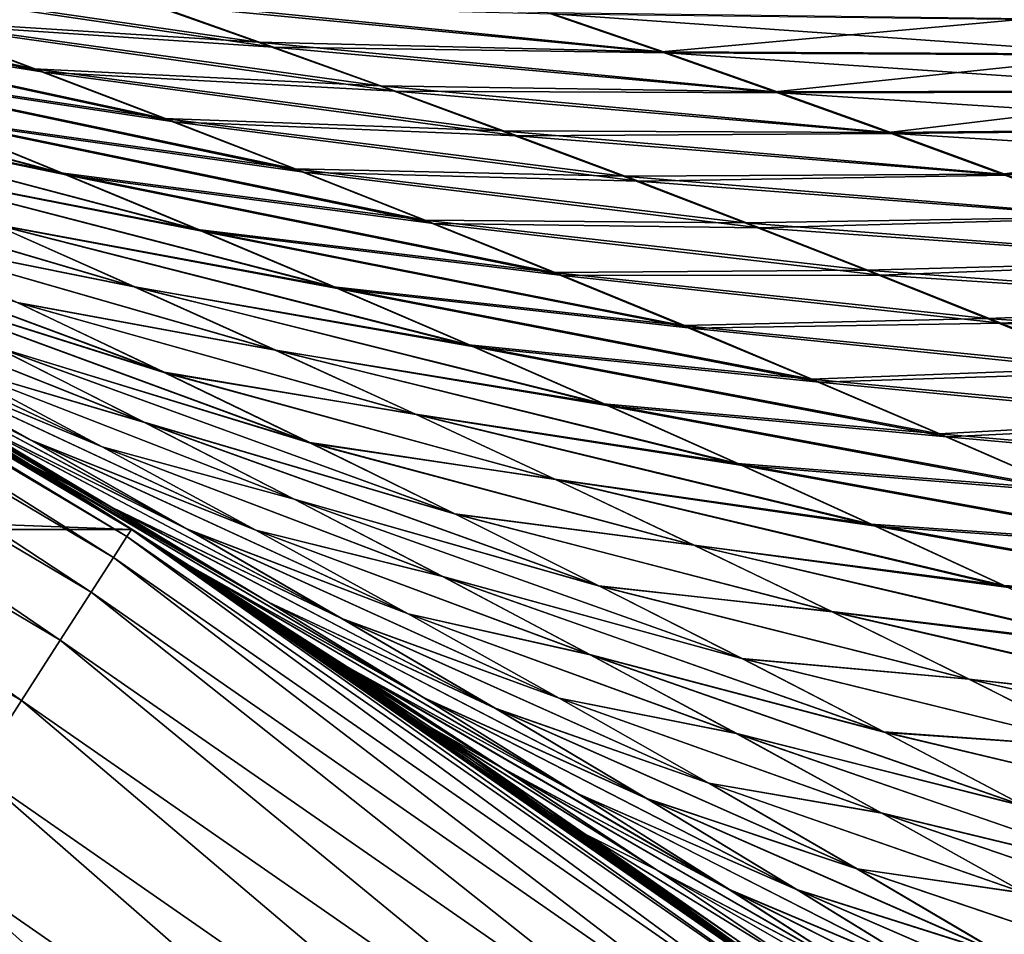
# Model space of a CAD drawing. Header units: metres. Extents: x -22 to 72, y -237 to 23.
# Tile 287 of 363: x 11.96 to 13.73, y 18.2 to 19.84. Entities that reach past the tile are written whole.
import ezdxf

# ---------------------------------------------------------------- set-up
doc = ezdxf.new("R2010")
doc.units = ezdxf.units.M
doc.layers.add('solid_509588_MEDIA_SW0001', color=7, linetype='CONTINUOUS')

msp = doc.modelspace()

# ---------------------------------------------------------------- linework, layer by layer
at = {"layer": 'solid_509588_MEDIA_SW0001'}
for points in [[(11.048437, 19.961649, 95.200661), (11.98927, 19.75453, 94.628983), (11.754687, 19.842379, 94.512627)], [(11.048437, 19.961649, 95.200661), (11.297185, 19.864973, 95.307655), (11.98927, 19.75453, 94.628983)], [(12.007018, 19.748598, 74.355736), (11.309772, 19.860518, 73.678116), (11.061101, 19.957186, 73.78479)], [(11.772516, 19.836462, 74.47184), (12.007018, 19.748598, 74.355736), (11.061101, 19.957186, 73.78479)], [(11.519532, 19.928968, 94.397179), (12.391168, 19.802353, 93.776047), (12.17228, 19.879726, 93.652351)], [(11.519532, 19.928968, 94.397179), (11.754687, 19.842379, 94.512627), (12.391168, 19.802353, 93.776047)], [(12.419144, 19.7934, 75.203888), (11.772516, 19.836462, 74.47184), (11.537324, 19.923107, 74.587212)], [(12.200213, 19.87088, 75.327606), (12.419144, 19.7934, 75.203888), (11.537324, 19.923107, 74.587212)], [(12.17228, 19.879726, 93.652351), (13.114781, 19.784668, 93.071304), (12.911233, 19.85457, 92.938133)], [(12.17228, 19.879726, 93.652351), (12.391168, 19.802353, 93.776047), (13.114781, 19.784668, 93.071304)], [(13.124081, 19.7829, 75.921318), (12.419144, 19.7934, 75.203888), (12.200213, 19.87088, 75.327606)], [(12.920177, 19.852859, 76.054581), (13.124081, 19.7829, 75.921318), (12.200213, 19.87088, 75.327606)], [(11.297185, 19.864973, 95.307655), (12.22327, 19.665356, 94.746376), (11.98927, 19.75453, 94.628983)], [(11.297185, 19.864973, 95.307655), (11.54502, 19.767162, 95.415565), (12.22327, 19.665356, 94.746376)], [(12.240776, 19.659462, 74.238754), (11.55738, 19.762774, 73.570702), (11.309772, 19.860518, 73.678116)], [(12.007018, 19.748598, 74.355736), (12.240776, 19.659462, 74.238754), (11.309772, 19.860518, 73.678116)], [(13.772071, 19.844164, 92.299438), (12.911233, 19.85457, 92.938133), (13.114781, 19.784668, 93.071304)], [(13.969596, 19.778742, 76.551826), (13.124081, 19.7829, 75.921318), (12.920177, 19.852859, 76.054581)], [(13.782421, 19.842564, 76.694527), (13.969596, 19.778742, 76.551826), (12.920177, 19.852859, 76.054581)], [(11.754687, 19.842379, 94.512627), (12.609832, 19.723587, 93.900749), (12.391168, 19.802353, 93.776047)], [(11.754687, 19.842379, 94.512627), (11.98927, 19.75453, 94.628983), (12.609832, 19.723587, 93.900749)], [(12.637739, 19.714554, 75.079323), (12.007018, 19.748598, 74.355736), (11.772516, 19.836462, 74.47184)], [(12.419144, 19.7934, 75.203888), (12.637739, 19.714554, 75.079323), (11.772516, 19.836462, 74.47184)], [(13.958853, 19.78039, 92.442093), (13.772071, 19.844164, 92.299438), (13.114781, 19.784668, 93.071304)], [(11.142919, 19.807129, 96.185143), (12.037889, 19.567886, 95.634628), (11.791931, 19.66815, 95.524521)], [(11.142919, 19.807129, 96.185143), (11.401604, 19.697849, 96.285774), (12.037889, 19.567886, 95.634628)], [(12.049354, 19.563808, 73.353104), (11.403906, 19.697258, 72.704338), (11.145575, 19.806358, 72.804092)], [(11.803906, 19.663893, 73.462402), (12.049354, 19.563808, 73.353104), (11.145575, 19.806358, 72.804092)], [(12.391168, 19.802353, 93.776047), (13.318452, 19.713211, 93.20562), (13.114781, 19.784668, 93.071304)], [(12.391168, 19.802353, 93.776047), (12.609832, 19.723587, 93.900749), (13.318452, 19.713211, 93.20562)], [(13.327997, 19.711405, 75.787033), (12.637739, 19.714554, 75.079323), (12.419144, 19.7934, 75.203888)], [(13.124081, 19.7829, 75.921318), (13.327997, 19.711405, 75.787033), (12.419144, 19.7934, 75.203888)], [(13.958853, 19.78039, 92.442093), (13.114781, 19.784668, 93.071304), (13.318452, 19.713211, 93.20562)], [(14.157111, 19.713211, 76.40789), (13.327997, 19.711405, 75.787033), (13.124081, 19.7829, 75.921318)], [(13.969596, 19.778742, 76.551826), (14.157111, 19.713211, 76.40789), (13.124081, 19.7829, 75.921318)], [(11.54502, 19.767162, 95.415565), (12.456676, 19.574783, 94.864922), (12.22327, 19.665356, 94.746376)], [(11.54502, 19.767162, 95.415565), (11.791931, 19.66815, 95.524521), (12.456676, 19.574783, 94.864922)], [(14.1461, 19.714888, 92.586075), (13.958853, 19.78039, 92.442093), (13.318452, 19.713211, 93.20562)], [(-12.164405, 18.928194), (-10.78328, 19.747665), (12.164405, 18.928194)], [(-10.78328, 19.747665), (10.78328, 19.747665), (12.164405, 18.928194)], [(12.156277, 18.915535, 130.963501), (10.783102, 19.747778, 130.73114), (10.775885, 19.73456, 130.963501)], [(10.813583, 19.731102, 99.581924), (10.783102, 19.747778, 130.73114), (12.164418, 18.928204, 130.73114)], [(12.156277, 18.915535, 130.963501), (12.164418, 18.928204, 130.73114), (10.783102, 19.747778, 130.73114)], [(12.15895, 18.931717, 67.819641), (12.164405, 18.928194), (10.78328, 19.747665)], [(11.984597, 19.042568, 68.02095), (12.15895, 18.931717, 67.819641), (10.78328, 19.747665)], [(11.980635, 19.045061, 68.025536), (11.984597, 19.042568, 68.02095), (10.78328, 19.747665)], [(11.802712, 19.155834, 68.23233), (11.980635, 19.045061, 68.025536), (10.78328, 19.747665)], [(12.473763, 19.568995, 74.120781), (11.803906, 19.663893, 73.462402), (11.55738, 19.762774, 73.570702)], [(12.240776, 19.659462, 74.238754), (12.473763, 19.568995, 74.120781), (11.55738, 19.762774, 73.570702)], [(11.98927, 19.75453, 94.628983), (12.828259, 19.64336, 94.026558), (12.609832, 19.723587, 93.900749)], [(11.98927, 19.75453, 94.628983), (12.22327, 19.665356, 94.746376), (12.828259, 19.64336, 94.026558)], [(12.855948, 19.634289, 74.953796), (12.240776, 19.659462, 74.238754), (12.007018, 19.748598, 74.355736)], [(12.637739, 19.714554, 75.079323), (12.855948, 19.634289, 74.953796), (12.007018, 19.748598, 74.355736)], [(10.775885, 19.73456, 130.963501), (10.754326, 19.695076, 131.192184), (12.131955, 18.877691, 131.192184)], [(12.156277, 18.915535, 130.963501), (10.775885, 19.73456, 130.963501), (12.131955, 18.877691, 131.192184)], [(10.975763, 19.64135, 99.782249), (10.813583, 19.731102, 99.581924), (12.164418, 18.928204, 130.73114)], [(12.609832, 19.723587, 93.900749), (13.522229, 19.640129, 93.341171), (13.318452, 19.713211, 93.20562)], [(12.609832, 19.723587, 93.900749), (12.828259, 19.64336, 94.026558), (13.522229, 19.640129, 93.341171)], [(13.531878, 19.638321, 75.651649), (12.855948, 19.634289, 74.953796), (12.637739, 19.714554, 75.079323)], [(13.327997, 19.711405, 75.787033), (13.531878, 19.638321, 75.651649), (12.637739, 19.714554, 75.079323)], [(14.1461, 19.714888, 92.586075), (13.318452, 19.713211, 93.20562), (13.522229, 19.640129, 93.341171)], [(14.157111, 19.713211, 76.40789), (14.344915, 19.645914, 76.262665), (13.327997, 19.711405, 75.787033)], [(14.344915, 19.645914, 76.262665), (13.531878, 19.638321, 75.651649), (13.327997, 19.711405, 75.787033)], [(14.333797, 19.647589, 92.731453), (14.1461, 19.714888, 92.586075), (13.522229, 19.640129, 93.341171)], [(10.754326, 19.695076, 131.192184), (10.718785, 19.62999, 131.413147), (12.091863, 18.815306, 131.413147)], [(12.131955, 18.877691, 131.192184), (10.754326, 19.695076, 131.192184), (12.091863, 18.815306, 131.413147)], [(11.401604, 19.697849, 96.285774), (12.282839, 19.466335, 95.745964), (12.037889, 19.567886, 95.634628)], [(11.401604, 19.697849, 96.285774), (11.658953, 19.5875, 96.387558), (12.282839, 19.466335, 95.745964)], [(12.293718, 19.462458, 73.242668), (11.660856, 19.587095, 72.603531), (11.403906, 19.697258, 72.704338)], [(12.049354, 19.563808, 73.353104), (12.293718, 19.462458, 73.242668), (11.403906, 19.697258, 72.704338)], [(11.791931, 19.66815, 95.524521), (12.689466, 19.482758, 94.984726), (12.456676, 19.574783, 94.864922)], [(11.791931, 19.66815, 95.524521), (12.037889, 19.567886, 95.634628), (12.689466, 19.482758, 94.984726)], [(12.705976, 19.477131, 74.001709), (12.049354, 19.563808, 73.353104), (11.803906, 19.663893, 73.462402)], [(12.473763, 19.568995, 74.120781), (12.705976, 19.477131, 74.001709), (11.803906, 19.663893, 73.462402)], [(12.22327, 19.665356, 94.746376), (13.046435, 19.561602, 94.153572), (12.828259, 19.64336, 94.026558)], [(12.22327, 19.665356, 94.746376), (12.456676, 19.574783, 94.864922), (13.046435, 19.561602, 94.153572)], [(13.073724, 19.552549, 74.827209), (12.473763, 19.568995, 74.120781), (12.240776, 19.659462, 74.238754)], [(12.855948, 19.634289, 74.953796), (13.073724, 19.552549, 74.827209), (12.240776, 19.659462, 74.238754)], [(11.141568, 19.547773, 99.98468), (10.975763, 19.64135, 99.782249), (12.164418, 18.928204, 130.73114)], [(12.828259, 19.64336, 94.026558), (13.726102, 19.565351, 93.478035), (13.522229, 19.640129, 93.341171)], [(12.828259, 19.64336, 94.026558), (13.046435, 19.561602, 94.153572), (13.726102, 19.565351, 93.478035)], [(14.333797, 19.647589, 92.731453), (13.522229, 19.640129, 93.341171), (13.726102, 19.565351, 93.478035)], [(14.344915, 19.645914, 76.262665), (14.532953, 19.576792, 76.116104), (13.531878, 19.638321, 75.651649)], [(14.52193, 19.578419, 92.878288), (14.333797, 19.647589, 92.731453), (13.726102, 19.565351, 93.478035)], [(10.718785, 19.62999, 131.413147), (10.66986, 19.54039, 131.622665), (12.03667, 18.729424, 131.622665)], [(12.091863, 18.815306, 131.413147), (10.718785, 19.62999, 131.413147), (12.03667, 18.729424, 131.622665)], [(13.531878, 19.638321, 75.651649), (13.735669, 19.563591, 75.515083), (12.855948, 19.634289, 74.953796)], [(13.735669, 19.563591, 75.515083), (13.073724, 19.552549, 74.827209), (12.855948, 19.634289, 74.953796)], [(14.532953, 19.576792, 76.116104), (13.735669, 19.563591, 75.515083), (13.531878, 19.638321, 75.651649)], [(11.658953, 19.5875, 96.387558), (12.526718, 19.363464, 95.858589), (12.282839, 19.466335, 95.745964)], [(11.658953, 19.5875, 96.387558), (11.914902, 19.476048, 96.490578), (12.526718, 19.363464, 95.858589)], [(12.536998, 19.359768, 73.130974), (11.916424, 19.475803, 72.501534), (11.660856, 19.587095, 72.603531)], [(12.293718, 19.462458, 73.242668), (12.536998, 19.359768, 73.130974), (11.660856, 19.587095, 72.603531)], [(12.17061, 19.363316, 72.398224), (11.694296, 19.459206, 71.733887), (11.427572, 19.582075, 71.82888)], [(11.916424, 19.475803, 72.501534), (12.17061, 19.363316, 72.398224), (11.427572, 19.582075, 71.82888)], [(11.429133, 19.581131, 97.163429), (12.169381, 19.363459, 96.594933), (11.914902, 19.476048, 96.490578)], [(11.429133, 19.581131, 97.163429), (11.69592, 19.458242, 97.259613), (12.169381, 19.363459, 96.594933)], [(12.456676, 19.574783, 94.864922), (13.264352, 19.478243, 94.281891), (13.046435, 19.561602, 94.153572)], [(12.456676, 19.574783, 94.864922), (12.689466, 19.482758, 94.984726), (13.264352, 19.478243, 94.281891)], [(14.52193, 19.578419, 92.878288), (13.726102, 19.565351, 93.478035), (13.930056, 19.488804, 93.61631)], [(12.037889, 19.567886, 95.634628), (12.921586, 19.389238, 95.105835), (12.689466, 19.482758, 94.984726)], [(12.037889, 19.567886, 95.634628), (12.282839, 19.466335, 95.745964), (12.921586, 19.389238, 95.105835)], [(12.937413, 19.383801, 73.881416), (12.293718, 19.462458, 73.242668), (12.049354, 19.563808, 73.353104)], [(12.705976, 19.477131, 74.001709), (12.937413, 19.383801, 73.881416), (12.049354, 19.563808, 73.353104)], [(13.291046, 19.469273, 74.699471), (12.705976, 19.477131, 74.001709), (12.473763, 19.568995, 74.120781)], [(13.073724, 19.552549, 74.827209), (13.291046, 19.469273, 74.699471), (12.473763, 19.568995, 74.120781)], [(13.046435, 19.561602, 94.153572), (13.930056, 19.488804, 93.61631), (13.726102, 19.565351, 93.478035)], [(13.046435, 19.561602, 94.153572), (13.264352, 19.478243, 94.281891), (13.930056, 19.488804, 93.61631)], [(13.735669, 19.563591, 75.515083), (13.93933, 19.487156, 75.377266), (13.073724, 19.552549, 74.827209)], [(13.93933, 19.487156, 75.377266), (13.291046, 19.469273, 74.699471), (13.073724, 19.552549, 74.827209)], [(10.66986, 19.54039, 131.622665), (10.60837, 19.42778, 131.817245), (11.967303, 18.621487, 131.817245)], [(12.03667, 18.729424, 131.622665), (10.66986, 19.54039, 131.622665), (11.967303, 18.621487, 131.817245)], [(11.267389, 19.475521, 100.136864), (11.141568, 19.547773, 99.98468), (12.164418, 18.928204, 130.73114)], [(12.222681, 19.210127, 71.539383), (11.644419, 19.392437, 70.946571), (11.369956, 19.527035, 71.035179)], [(11.959332, 19.335247, 71.637428), (12.222681, 19.210127, 71.539383), (11.369956, 19.527035, 71.035179)], [(11.370697, 19.526606, 97.958176), (12.224134, 19.209276, 97.456573), (11.960898, 19.334326, 97.357292)], [(11.370697, 19.526606, 97.958176), (11.644941, 19.39212, 98.04821), (12.224134, 19.209276, 97.456573)], [(12.689466, 19.482758, 94.984726), (13.481976, 19.393229, 94.411575), (13.264352, 19.478243, 94.281891)], [(12.689466, 19.482758, 94.984726), (12.921586, 19.389238, 95.105835), (13.481976, 19.393229, 94.411575)], [(13.264352, 19.478243, 94.281891), (14.134072, 19.410418, 93.756058), (13.930056, 19.488804, 93.61631)], [(13.93933, 19.487156, 75.377266), (14.142852, 19.408945, 75.238113), (13.291046, 19.469273, 74.699471)], [(11.310793, 19.450346, 100.189102), (11.267389, 19.475521, 100.136864), (12.164418, 18.928204, 130.73114)], [(11.701946, 19.246801, 99.554817), (11.267389, 19.475521, 100.136864), (11.984589, 19.088037, 99.636597)], [(11.557133, 19.306812, 100.210663), (11.984589, 19.088037, 99.636597), (11.267389, 19.475521, 100.136864)], [(11.98526, 19.087687, 69.365158), (11.556892, 19.306993, 68.791824), (11.267687, 19.475349, 68.863579)], [(11.702662, 19.246449, 69.445534), (11.98526, 19.087687, 69.365158), (11.267687, 19.475349, 68.863579)], [(11.914902, 19.476048, 96.490578), (12.769458, 19.259237, 95.972572), (12.526718, 19.363464, 95.858589)], [(11.914902, 19.476048, 96.490578), (12.169381, 19.363459, 96.594933), (12.769458, 19.259237, 95.972572)], [(12.779194, 19.255672, 73.017914), (12.17061, 19.363316, 72.398224), (11.916424, 19.475803, 72.501534)], [(12.536998, 19.359768, 73.130974), (12.779194, 19.255672, 73.017914), (11.916424, 19.475803, 72.501534)], [(12.282839, 19.466335, 95.745964), (13.152976, 19.294189, 95.228294), (12.921586, 19.389238, 95.105835)], [(12.282839, 19.466335, 95.745964), (12.526718, 19.363464, 95.858589), (13.152976, 19.294189, 95.228294)], [(13.507914, 19.384392, 74.570488), (12.937413, 19.383801, 73.881416), (12.705976, 19.477131, 74.001709)], [(13.291046, 19.469273, 74.699471), (13.507914, 19.384392, 74.570488), (12.705976, 19.477131, 74.001709)], [(13.264352, 19.478243, 94.281891), (13.481976, 19.393229, 94.411575), (14.134072, 19.410418, 93.756058)], [(14.142852, 19.408945, 75.238113), (13.507914, 19.384392, 74.570488), (13.291046, 19.469273, 74.699471)], [(11.482749, 19.349327, 100.394836), (11.310793, 19.450346, 100.189102), (12.164418, 18.928204, 130.73114)], [(12.423422, 19.249561, 72.29348), (11.959332, 19.335247, 71.637428), (11.694296, 19.459206, 71.733887)], [(12.17061, 19.363316, 72.398224), (12.423422, 19.249561, 72.29348), (11.694296, 19.459206, 71.733887)], [(11.69592, 19.458242, 97.259613), (12.422354, 19.249676, 96.700714), (12.169381, 19.363459, 96.594933)], [(11.69592, 19.458242, 97.259613), (11.960898, 19.334326, 97.357292), (12.422354, 19.249676, 96.700714)], [(13.168072, 19.288935, 73.759811), (12.536998, 19.359768, 73.130974), (12.293718, 19.462458, 73.242668)], [(12.937413, 19.383801, 73.881416), (13.168072, 19.288935, 73.759811), (12.293718, 19.462458, 73.242668)], [(11.967303, 18.621487, 131.817245), (10.60837, 19.42778, 131.817245), (11.884926, 18.493305, 131.993607)], [(13.481976, 19.393229, 94.411575), (14.338101, 19.330151, 93.897285), (14.134072, 19.410418, 93.756058)], [(11.416764, 19.404873, 99.47506), (12.111523, 19.076313, 98.958397), (11.833598, 19.224731, 98.870255)], [(11.416764, 19.404873, 99.47506), (11.701946, 19.246801, 99.554817), (12.111523, 19.076313, 98.958397)], [(12.1118, 19.0762, 70.041481), (11.702662, 19.246449, 69.445534), (11.417421, 19.404543, 69.523651)], [(11.833887, 19.224609, 70.128075), (12.1118, 19.0762, 70.041481), (11.417421, 19.404543, 69.523651)], [(12.921586, 19.389238, 95.105835), (13.69925, 19.30652, 94.542664), (13.481976, 19.393229, 94.411575)], [(13.481976, 19.393229, 94.411575), (13.69925, 19.30652, 94.542664), (14.338101, 19.330151, 93.897285)], [(14.142852, 19.408945, 75.238113), (14.346233, 19.32889, 75.097572), (13.507914, 19.384392, 74.570488)], [(12.484345, 19.083771, 71.439629), (11.916899, 19.256851, 70.856262), (11.644419, 19.392437, 70.946571)], [(12.222681, 19.210127, 71.539383), (12.484345, 19.083771, 71.439629), (11.644419, 19.392437, 70.946571)], [(11.644941, 19.39212, 98.04821), (12.485698, 19.082989, 97.557579), (12.224134, 19.209276, 97.456573)], [(11.644941, 19.39212, 98.04821), (11.917212, 19.256643, 98.139961), (12.485698, 19.082989, 97.557579)], [(12.921586, 19.389238, 95.105835), (13.152976, 19.294189, 95.228294), (13.69925, 19.30652, 94.542664)], [(13.507914, 19.384392, 74.570488), (13.724321, 19.297834, 74.44017), (12.937413, 19.383801, 73.881416)], [(13.724321, 19.297834, 74.44017), (13.168072, 19.288935, 73.759811), (12.937413, 19.383801, 73.881416)], [(14.346233, 19.32889, 75.097572), (13.724321, 19.297834, 74.44017), (13.507914, 19.384392, 74.570488)], [(11.553484, 19.372208, 98.784073), (12.187589, 19.12007, 98.233543), (11.917212, 19.256643, 98.139961)], [(11.553484, 19.372208, 98.784073), (11.833598, 19.224731, 98.870255), (12.187589, 19.12007, 98.233543)], [(12.18739, 19.12022, 70.764145), (11.833887, 19.224609, 70.128075), (11.55364, 19.372137, 70.212624)], [(11.916899, 19.256851, 70.856262), (12.18739, 19.12022, 70.764145), (11.55364, 19.372137, 70.212624)], [(12.169381, 19.363459, 96.594933), (13.011002, 19.153605, 96.08799), (12.769458, 19.259237, 95.972572)], [(12.169381, 19.363459, 96.594933), (12.422354, 19.249676, 96.700714), (13.011002, 19.153605, 96.08799)], [(13.020311, 19.150095, 72.903389), (12.423422, 19.249561, 72.29348), (12.17061, 19.363316, 72.398224)], [(12.779194, 19.255672, 73.017914), (13.020311, 19.150095, 72.903389), (12.17061, 19.363316, 72.398224)], [(12.526718, 19.363464, 95.858589), (13.383568, 19.197573, 95.35215), (13.152976, 19.294189, 95.228294)], [(12.526718, 19.363464, 95.858589), (12.769458, 19.259237, 95.972572), (13.383568, 19.197573, 95.35215)], [(13.397948, 19.192461, 73.636787), (12.779194, 19.255672, 73.017914), (12.536998, 19.359768, 73.130974)], [(13.168072, 19.288935, 73.759811), (13.397948, 19.192461, 73.636787), (12.536998, 19.359768, 73.130974)], [(11.656756, 19.245001, 100.601212), (11.482749, 19.349327, 100.394836), (12.164418, 18.928204, 130.73114)], [(12.674859, 19.134464, 72.18721), (12.222681, 19.210127, 71.539383), (11.959332, 19.335247, 71.637428)], [(12.423422, 19.249561, 72.29348), (12.674859, 19.134464, 72.18721), (11.959332, 19.335247, 71.637428)], [(11.960898, 19.334326, 97.357292), (12.673867, 19.134602, 96.808037), (12.422354, 19.249676, 96.700714)], [(11.960898, 19.334326, 97.357292), (12.224134, 19.209276, 97.456573), (12.673867, 19.134602, 96.808037)], [(13.69925, 19.30652, 94.542664), (14.542083, 19.247965, 94.040001), (14.338101, 19.330151, 93.897285)], [(14.346233, 19.32889, 75.097572), (14.549467, 19.246918, 74.955559), (13.724321, 19.297834, 74.44017)], [(12.265196, 18.928202, 69.28244), (11.844147, 19.137632, 68.717293), (11.556892, 19.306993, 68.791824)], [(11.98526, 19.087687, 69.365158), (12.265196, 18.928202, 69.28244), (11.556892, 19.306993, 68.791824)], [(11.557133, 19.306812, 100.210663), (12.264616, 18.928551, 99.720474), (11.984589, 19.088037, 99.636597)], [(11.557133, 19.306812, 100.210663), (11.844357, 19.137505, 100.286415), (12.264616, 18.928551, 99.720474)], [(13.152976, 19.294189, 95.228294), (13.916112, 19.218084, 94.675156), (13.69925, 19.30652, 94.542664)], [(13.69925, 19.30652, 94.542664), (13.916112, 19.218084, 94.675156), (14.542083, 19.247965, 94.040001)], [(13.152976, 19.294189, 95.228294), (13.383568, 19.197573, 95.35215), (13.916112, 19.218084, 94.675156)], [(13.724321, 19.297834, 74.44017), (13.940267, 19.209534, 74.308441), (13.168072, 19.288935, 73.759811)], [(13.940267, 19.209534, 74.308441), (13.397948, 19.192461, 73.636787), (13.168072, 19.288935, 73.759811)], [(14.549467, 19.246918, 74.955559), (13.940267, 19.209534, 74.308441), (13.724321, 19.297834, 74.44017)], [(12.128486, 18.967762, 68.640343), (11.802712, 19.155834, 68.23233), (11.625896, 19.263659, 68.439285)], [(11.844147, 19.137632, 68.717293), (12.128486, 18.967762, 68.640343), (11.625896, 19.263659, 68.439285)], [(12.744317, 18.956121, 71.338074), (12.18739, 19.12022, 70.764145), (11.916899, 19.256851, 70.856262)], [(12.484345, 19.083771, 71.439629), (12.744317, 18.956121, 71.338074), (11.916899, 19.256851, 70.856262)], [(11.917212, 19.256643, 98.139961), (12.745666, 18.955359, 97.6604), (12.485698, 19.082989, 97.557579)], [(11.917212, 19.256643, 98.139961), (12.187589, 19.12007, 98.233543), (12.745666, 18.955359, 97.6604)], [(12.769458, 19.259237, 95.972572), (13.613294, 19.099344, 95.47744), (13.383568, 19.197573, 95.35215)], [(12.769458, 19.259237, 95.972572), (13.011002, 19.153605, 96.08799), (13.613294, 19.099344, 95.47744)], [(13.627051, 19.094307, 73.512268), (13.020311, 19.150095, 72.903389), (12.779194, 19.255672, 73.017914)], [(13.397948, 19.192461, 73.636787), (13.627051, 19.094307, 73.512268), (12.779194, 19.255672, 73.017914)], [(11.832149, 19.137667, 100.807541), (11.656756, 19.245001, 100.601212), (12.164418, 18.928204, 130.73114)], [(12.128619, 18.967724, 100.364403), (11.656756, 19.245001, 100.601212), (11.832149, 19.137667, 100.807541)], [(11.844357, 19.137505, 100.286415), (11.656756, 19.245001, 100.601212), (12.128619, 18.967724, 100.364403)], [(11.701946, 19.246801, 99.554817), (12.387194, 18.926928, 99.048531), (12.111523, 19.076313, 98.958397)], [(11.701946, 19.246801, 99.554817), (11.984589, 19.088037, 99.636597), (12.387194, 18.926928, 99.048531)], [(12.387351, 18.926861, 69.952721), (11.98526, 19.087687, 69.365158), (11.702662, 19.246449, 69.445534)], [(12.1118, 19.0762, 70.041481), (12.387351, 18.926861, 69.952721), (11.702662, 19.246449, 69.445534)], [(12.422354, 19.249676, 96.700714), (13.251387, 19.046473, 96.204926), (13.011002, 19.153605, 96.08799)], [(12.422354, 19.249676, 96.700714), (12.673867, 19.134602, 96.808037), (13.251387, 19.046473, 96.204926)], [(13.260356, 19.042965, 72.787323), (12.674859, 19.134464, 72.18721), (12.423422, 19.249561, 72.29348)], [(13.020311, 19.150095, 72.903389), (13.260356, 19.042965, 72.787323), (12.423422, 19.249561, 72.29348)], [(11.833598, 19.224731, 98.870255), (12.456111, 18.982323, 98.329018), (12.187589, 19.12007, 98.233543)], [(11.833598, 19.224731, 98.870255), (12.111523, 19.076313, 98.958397), (12.456111, 18.982323, 98.329018)], [(12.455875, 18.982489, 70.670105), (12.1118, 19.0762, 70.041481), (11.833887, 19.224609, 70.128075)], [(12.18739, 19.12022, 70.764145), (12.455875, 18.982489, 70.670105), (11.833887, 19.224609, 70.128075)], [(13.383568, 19.197573, 95.35215), (14.132494, 19.127878, 94.809082), (13.916112, 19.218084, 94.675156)], [(12.924926, 19.017954, 72.0793), (12.484345, 19.083771, 71.439629), (12.222681, 19.210127, 71.539383)], [(12.674859, 19.134464, 72.18721), (12.924926, 19.017954, 72.0793), (12.222681, 19.210127, 71.539383)], [(12.224134, 19.209276, 97.456573), (12.923989, 19.018129, 96.916992), (12.673867, 19.134602, 96.808037)], [(12.224134, 19.209276, 97.456573), (12.485698, 19.082989, 97.557579), (12.923989, 19.018129, 96.916992)], [(13.940267, 19.209534, 74.308441), (14.15575, 19.119415, 74.175232), (13.397948, 19.192461, 73.636787)], [(13.383568, 19.197573, 95.35215), (13.613294, 19.099344, 95.47744), (14.132494, 19.127878, 94.809082)], [(14.15575, 19.119415, 74.175232), (13.627051, 19.094307, 73.512268), (13.397948, 19.192461, 73.636787)], [(12.128486, 18.967762, 68.640343), (11.980635, 19.045061, 68.025536), (11.802712, 19.155834, 68.23233)], [(13.011002, 19.153605, 96.08799), (13.842167, 18.999424, 95.604248), (13.613294, 19.099344, 95.47744)], [(13.011002, 19.153605, 96.08799), (13.251387, 19.046473, 96.204926), (13.842167, 18.999424, 95.604248)], [(13.855386, 18.994396, 73.386185), (13.260356, 19.042965, 72.787323), (13.020311, 19.150095, 72.903389)], [(13.627051, 19.094307, 73.512268), (13.855386, 18.994396, 73.386185), (13.020311, 19.150095, 72.903389)], [(11.984183, 19.04283, 100.98513), (11.832149, 19.137667, 100.807541), (12.164418, 18.928204, 130.73114)], [(12.409935, 18.797388, 100.444633), (11.832149, 19.137667, 100.807541), (11.984183, 19.04283, 100.98513)], [(12.128619, 18.967724, 100.364403), (11.832149, 19.137667, 100.807541), (12.409935, 18.797388, 100.444633)], [(12.54248, 18.767927, 69.19738), (12.128486, 18.967762, 68.640343), (11.844147, 19.137632, 68.717293)], [(12.265196, 18.928202, 69.28244), (12.54248, 18.767927, 69.19738), (11.844147, 19.137632, 68.717293)], [(11.844357, 19.137505, 100.286415), (12.541946, 18.768314, 99.806496), (12.264616, 18.928551, 99.720474)], [(11.844357, 19.137505, 100.286415), (12.128619, 18.967724, 100.364403), (12.541946, 18.768314, 99.806496)], [(12.673867, 19.134602, 96.808037), (13.490675, 18.937738, 96.323494), (13.251387, 19.046473, 96.204926)], [(12.673867, 19.134602, 96.808037), (12.923989, 19.018129, 96.916992), (13.490675, 18.937738, 96.323494)], [(13.49933, 18.934204, 72.669609), (12.924926, 19.017954, 72.0793), (12.674859, 19.134464, 72.18721)], [(13.260356, 19.042965, 72.787323), (13.49933, 18.934204, 72.669609), (12.674859, 19.134464, 72.18721)], [(13.613294, 19.099344, 95.47744), (14.348342, 19.035856, 94.944466), (14.132494, 19.127878, 94.809082)], [(13.002585, 18.827124, 71.234634), (12.455875, 18.982489, 70.670105), (12.18739, 19.12022, 70.764145)], [(12.744317, 18.956121, 71.338074), (13.002585, 18.827124, 71.234634), (12.18739, 19.12022, 70.764145)], [(12.187589, 19.12007, 98.233543), (13.004081, 18.826307, 97.765106), (12.745666, 18.955359, 97.6604)], [(12.187589, 19.12007, 98.233543), (12.456111, 18.982323, 98.329018), (13.004081, 18.826307, 97.765106)], [(14.15575, 19.119415, 74.175232), (14.37078, 19.027407, 74.040474), (13.627051, 19.094307, 73.512268)], [(13.613294, 19.099344, 95.47744), (13.842167, 18.999424, 95.604248), (14.348342, 19.035856, 94.944466)], [(14.37078, 19.027407, 74.040474), (13.855386, 18.994396, 73.386185), (13.627051, 19.094307, 73.512268)], [(11.984589, 19.088037, 99.636597), (12.660537, 18.776552, 99.140694), (12.387194, 18.926928, 99.048531)], [(11.984589, 19.088037, 99.636597), (12.264616, 18.928551, 99.720474), (12.660537, 18.776552, 99.140694)], [(12.660511, 18.776529, 69.861687), (12.265196, 18.928202, 69.28244), (11.98526, 19.087687, 69.365158)], [(12.387351, 18.926861, 69.952721), (12.660511, 18.776529, 69.861687), (11.98526, 19.087687, 69.365158)], [(12.111523, 19.076313, 98.958397), (12.722733, 18.843372, 98.426422), (12.456111, 18.982323, 98.329018)], [(12.111523, 19.076313, 98.958397), (12.387194, 18.926928, 99.048531), (12.722733, 18.843372, 98.426422)], [(12.722334, 18.843605, 70.574051), (12.387351, 18.926861, 69.952721), (12.1118, 19.0762, 70.041481)], [(12.455875, 18.982489, 70.670105), (12.722334, 18.843605, 70.574051), (12.1118, 19.0762, 70.041481)], [(13.173622, 18.899961, 71.969658), (12.744317, 18.956121, 71.338074), (12.484345, 19.083771, 71.439629)], [(12.924926, 19.017954, 72.0793), (13.173622, 18.899961, 71.969658), (12.484345, 19.083771, 71.439629)], [(12.485698, 19.082989, 97.557579), (13.172791, 18.900158, 97.027687), (12.923989, 19.018129, 96.916992)], [(12.485698, 19.082989, 97.557579), (12.745666, 18.955359, 97.6604), (13.172791, 18.900158, 97.027687)], [(12.409924, 18.797318, 68.560974), (11.984597, 19.042568, 68.02095), (11.980635, 19.045061, 68.025536)], [(12.128486, 18.967762, 68.640343), (12.409924, 18.797318, 68.560974), (11.980635, 19.045061, 68.025536)], [(12.008266, 19.027651, 101.013161), (11.984183, 19.04283, 100.98513), (12.164418, 18.928204, 130.73114)], [(12.268573, 18.862732, 101.059998), (11.984183, 19.04283, 100.98513), (12.008266, 19.027651, 101.013161)], [(12.409935, 18.797388, 100.444633), (11.984183, 19.04283, 100.98513), (12.688378, 18.626385, 100.527084)], [(12.268573, 18.862732, 101.059998), (12.688378, 18.626385, 100.527084), (11.984183, 19.04283, 100.98513)], [(12.268957, 18.862438, 67.946922), (12.15895, 18.931717, 67.819641), (11.984597, 19.042568, 68.02095)], [(12.688471, 18.626232, 68.479202), (12.268957, 18.862438, 67.946922), (11.984597, 19.042568, 68.02095)], [(12.409924, 18.797318, 68.560974), (12.688471, 18.626232, 68.479202), (11.984597, 19.042568, 68.02095)], [(13.251387, 19.046473, 96.204926), (14.070247, 18.897705, 95.732658), (13.842167, 18.999424, 95.604248)], [(13.251387, 19.046473, 96.204926), (13.490675, 18.937738, 96.323494), (14.070247, 18.897705, 95.732658)], [(14.082957, 18.892654, 73.258461), (13.49933, 18.934204, 72.669609), (13.260356, 19.042965, 72.787323)], [(13.855386, 18.994396, 73.386185), (14.082957, 18.892654, 73.258461), (13.260356, 19.042965, 72.787323)], [(12.184469, 18.915304, 101.217384), (12.008266, 19.027651, 101.013161), (12.164418, 18.928204, 130.73114)], [(12.268573, 18.862732, 101.059998), (12.008266, 19.027651, 101.013161), (12.184469, 18.915304, 101.217384)], [(12.923989, 19.018129, 96.916992), (13.728935, 18.827297, 96.443771), (13.490675, 18.937738, 96.323494)], [(12.923989, 19.018129, 96.916992), (13.172791, 18.900158, 97.027687), (13.728935, 18.827297, 96.443771)], [(13.737237, 18.823744, 72.550186), (13.173622, 18.899961, 71.969658), (12.924926, 19.017954, 72.0793)], [(13.49933, 18.934204, 72.669609), (13.737237, 18.823744, 72.550186), (12.924926, 19.017954, 72.0793)], [(13.259131, 18.696722, 71.129242), (12.722334, 18.843605, 70.574051), (12.455875, 18.982489, 70.670105)], [(13.002585, 18.827124, 71.234634), (13.259131, 18.696722, 71.129242), (12.455875, 18.982489, 70.670105)], [(12.456111, 18.982323, 98.329018), (13.260896, 18.695805, 97.871712), (13.004081, 18.826307, 97.765106)], [(12.456111, 18.982323, 98.329018), (12.722733, 18.843372, 98.426422), (13.260896, 18.695805, 97.871712)], [(12.817124, 18.6068, 69.109985), (12.409924, 18.797318, 68.560974), (12.128486, 18.967762, 68.640343)], [(12.54248, 18.767927, 69.19738), (12.817124, 18.6068, 69.109985), (12.128486, 18.967762, 68.640343)], [(12.128619, 18.967724, 100.364403), (12.816575, 18.607256, 99.894691), (12.541946, 18.768314, 99.806496)], [(12.128619, 18.967724, 100.364403), (12.409935, 18.797388, 100.444633), (12.816575, 18.607256, 99.894691)], [(13.420942, 18.78043, 71.858223), (13.002585, 18.827124, 71.234634), (12.744317, 18.956121, 71.338074)], [(13.173622, 18.899961, 71.969658), (13.420942, 18.78043, 71.858223), (12.744317, 18.956121, 71.338074)], [(12.745666, 18.955359, 97.6604), (13.420341, 18.780588, 97.140198), (13.172791, 18.900158, 97.027687)], [(12.745666, 18.955359, 97.6604), (13.004081, 18.826307, 97.765106), (13.420341, 18.780588, 97.140198)], [(13.490675, 18.937738, 96.323494), (14.2976, 18.794088, 95.862762), (14.070247, 18.897705, 95.732658)], [(13.490675, 18.937738, 96.323494), (13.728935, 18.827297, 96.443771), (14.2976, 18.794088, 95.862762)], [(14.309772, 18.789005, 73.129028), (13.737237, 18.823744, 72.550186), (13.49933, 18.934204, 72.669609)], [(14.082957, 18.892654, 73.258461), (14.309772, 18.789005, 73.129028), (13.49933, 18.934204, 72.669609)], [(-13.483805, 18.012094), (-12.164405, 18.928194), (13.483805, 18.012094)], [(-12.164405, 18.928194), (12.164405, 18.928194), (13.483805, 18.012094)], [(13.474723, 18.000122, 130.963501), (12.164418, 18.928204, 130.73114), (12.156277, 18.915535, 130.963501)], [(12.15895, 18.931717, 67.819641), (12.337119, 18.816097, 67.615227), (12.164405, 18.928194)], [(12.268957, 18.862438, 67.946922), (12.337119, 18.816097, 67.615227), (12.15895, 18.931717, 67.819641)], [(13.427901, 18.05385, 66.388832), (13.483805, 18.012094), (12.164405, 18.928194)], [(13.405673, 18.07036, 66.413506), (13.427901, 18.05385, 66.388832), (12.164405, 18.928194)], [(13.246585, 18.187304, 66.590408), (13.405673, 18.07036, 66.413506), (12.164405, 18.928194)], [(13.064119, 18.31881, 66.794037), (13.246585, 18.187304, 66.590408), (12.164405, 18.928194)], [(12.881207, 18.447886, 66.999031), (13.064119, 18.31881, 66.794037), (12.164405, 18.928194)], [(12.698246, 18.574299, 67.205055), (12.881207, 18.447886, 66.999031), (12.164405, 18.928194)], [(12.516957, 18.696945, 67.410316), (12.698246, 18.574299, 67.205055), (12.164405, 18.928194)], [(12.337119, 18.816097, 67.615227), (12.516957, 18.696945, 67.410316), (12.164405, 18.928194)], [(12.184469, 18.915304, 101.217384), (12.164418, 18.928204, 130.73114), (13.483747, 18.012178, 130.73114)], [(13.474723, 18.000122, 130.963501), (13.483747, 18.012178, 130.73114), (12.164418, 18.928204, 130.73114)], [(12.264616, 18.928551, 99.720474), (12.93147, 18.625156, 99.234924), (12.660537, 18.776552, 99.140694)], [(12.264616, 18.928551, 99.720474), (12.541946, 18.768314, 99.806496), (12.93147, 18.625156, 99.234924)], [(12.931287, 18.625147, 69.768387), (12.54248, 18.767927, 69.19738), (12.265196, 18.928202, 69.28244)], [(12.660511, 18.776529, 69.861687), (12.931287, 18.625147, 69.768387), (12.265196, 18.928202, 69.28244)], [(12.387194, 18.926928, 99.048531), (12.987387, 18.703196, 98.525757), (12.722733, 18.843372, 98.426422)], [(12.387194, 18.926928, 99.048531), (12.660537, 18.776552, 99.140694), (12.987387, 18.703196, 98.525757)], [(12.986736, 18.703514, 70.475876), (12.660511, 18.776529, 69.861687), (12.387351, 18.926861, 69.952721)], [(12.722334, 18.843605, 70.574051), (12.986736, 18.703514, 70.475876), (12.387351, 18.926861, 69.952721)], [(12.156277, 18.915535, 130.963501), (12.131955, 18.877691, 131.192184), (13.447763, 17.964109, 131.192184)], [(13.474723, 18.000122, 130.963501), (12.156277, 18.915535, 130.963501), (13.447763, 17.964109, 131.192184)], [(12.360239, 18.800917, 101.419662), (12.184469, 18.915304, 101.217384), (13.483747, 18.012178, 130.73114)], [(12.550988, 18.681429, 101.136948), (12.184469, 18.915304, 101.217384), (12.360239, 18.800917, 101.419662)], [(12.268573, 18.862732, 101.059998), (12.184469, 18.915304, 101.217384), (12.550988, 18.681429, 101.136948)], [(13.172791, 18.900158, 97.027687), (13.96624, 18.715046, 96.565849), (13.728935, 18.827297, 96.443771)], [(13.172791, 18.900158, 97.027687), (13.420341, 18.780588, 97.140198), (13.96624, 18.715046, 96.565849)], [(13.974075, 18.711523, 72.428993), (13.420942, 18.78043, 71.858223), (13.173622, 18.899961, 71.969658)], [(13.737237, 18.823744, 72.550186), (13.974075, 18.711523, 72.428993), (13.173622, 18.899961, 71.969658)], [(12.131955, 18.877691, 131.192184), (12.091863, 18.815306, 131.413147), (13.403322, 17.904743, 131.413147)], [(13.447763, 17.964109, 131.192184), (12.131955, 18.877691, 131.192184), (13.403322, 17.904743, 131.413147)], [(12.268573, 18.862732, 101.059998), (12.964026, 18.454607, 100.61171), (12.688378, 18.626385, 100.527084)], [(12.268573, 18.862732, 101.059998), (12.550988, 18.681429, 101.136948), (12.964026, 18.454607, 100.61171)], [(12.268957, 18.862438, 67.946922), (12.551448, 18.681095, 67.870506), (12.337119, 18.816097, 67.615227)], [(12.964146, 18.454435, 68.395058), (12.551448, 18.681095, 67.870506), (12.268957, 18.862438, 67.946922)], [(12.688471, 18.626232, 68.479202), (12.964146, 18.454435, 68.395058), (12.268957, 18.862438, 67.946922)], [(13.513931, 18.564861, 71.021805), (12.986736, 18.703514, 70.475876), (12.722334, 18.843605, 70.574051)], [(13.259131, 18.696722, 71.129242), (13.513931, 18.564861, 71.021805), (12.722334, 18.843605, 70.574051)], [(12.722733, 18.843372, 98.426422), (13.516043, 18.563828, 97.980194), (13.260896, 18.695805, 97.871712)], [(12.722733, 18.843372, 98.426422), (12.987387, 18.703196, 98.525757), (13.516043, 18.563828, 97.980194)], [(12.091863, 18.815306, 131.413147), (12.03667, 18.729424, 131.622665), (13.342144, 17.823017, 131.622665)], [(13.403322, 17.904743, 131.413147), (12.091863, 18.815306, 131.413147), (13.342144, 17.823017, 131.622665)], [(12.551448, 18.681095, 67.870506), (12.516957, 18.696945, 67.410316), (12.337119, 18.816097, 67.615227)], [(13.666877, 18.659306, 71.744942), (13.259131, 18.696722, 71.129242), (13.002585, 18.827124, 71.234634)], [(13.420942, 18.78043, 71.858223), (13.666877, 18.659306, 71.744942), (13.002585, 18.827124, 71.234634)], [(13.004081, 18.826307, 97.765106), (13.666645, 18.659361, 97.25457), (13.420341, 18.780588, 97.140198)], [(13.004081, 18.826307, 97.765106), (13.260896, 18.695805, 97.871712), (13.666645, 18.659361, 97.25457)], [(13.728935, 18.827297, 96.443771), (14.524294, 18.688465, 95.994629), (14.2976, 18.794088, 95.862762)], [(13.728935, 18.827297, 96.443771), (13.96624, 18.715046, 96.565849), (14.524294, 18.688465, 95.994629)], [(12.536808, 18.683641, 101.621246), (12.360239, 18.800917, 101.419662), (13.483747, 18.012178, 130.73114)], [(12.830459, 18.499519, 101.21611), (12.360239, 18.800917, 101.419662), (12.536808, 18.683641, 101.621246)], [(12.550988, 18.681429, 101.136948), (12.360239, 18.800917, 101.419662), (12.830459, 18.499519, 101.21611)], [(13.089138, 18.444757, 69.020279), (12.688471, 18.626232, 68.479202), (12.409924, 18.797318, 68.560974)], [(12.817124, 18.6068, 69.109985), (13.089138, 18.444757, 69.020279), (12.409924, 18.797318, 68.560974)], [(12.409935, 18.797388, 100.444633), (13.088566, 18.445269, 99.985023), (12.816575, 18.607256, 99.894691)], [(12.409935, 18.797388, 100.444633), (12.688378, 18.626385, 100.527084), (13.088566, 18.445269, 99.985023)], [(13.249068, 18.562157, 70.375534), (12.931287, 18.625147, 69.768387), (12.660511, 18.776529, 69.861687)], [(12.986736, 18.703514, 70.475876), (13.249068, 18.562157, 70.375534), (12.660511, 18.776529, 69.861687)], [(12.660537, 18.776552, 99.140694), (13.249997, 18.561768, 98.62706), (12.987387, 18.703196, 98.525757)], [(12.660537, 18.776552, 99.140694), (12.93147, 18.625156, 99.234924), (13.249997, 18.561768, 98.62706)], [(13.420341, 18.780588, 97.140198), (14.202613, 18.600916, 96.689766), (13.96624, 18.715046, 96.565849)], [(13.420341, 18.780588, 97.140198), (13.666645, 18.659361, 97.25457), (14.202613, 18.600916, 96.689766)], [(14.209841, 18.59749, 72.306007), (13.666877, 18.659306, 71.744942), (13.420942, 18.78043, 71.858223)], [(13.974075, 18.711523, 72.428993), (14.209841, 18.59749, 72.306007), (13.420942, 18.78043, 71.858223)], [(12.541946, 18.768314, 99.806496), (13.199945, 18.472691, 99.331253), (12.93147, 18.625156, 99.234924)], [(12.541946, 18.768314, 99.806496), (12.816575, 18.607256, 99.894691), (13.199945, 18.472691, 99.331253)], [(13.199684, 18.472651, 69.672829), (12.817124, 18.6068, 69.109985), (12.54248, 18.767927, 69.19738)], [(12.931287, 18.625147, 69.768387), (13.199684, 18.472651, 69.672829), (12.54248, 18.767927, 69.19738)], [(12.03667, 18.729424, 131.622665), (11.967303, 18.621487, 131.817245), (13.265254, 17.720304, 131.817245)], [(13.342144, 17.823017, 131.622665), (12.03667, 18.729424, 131.622665), (13.265254, 17.720304, 131.817245)], [(12.830842, 18.499249, 67.791687), (12.698246, 18.574299, 67.205055), (12.516957, 18.696945, 67.410316)], [(12.551448, 18.681095, 67.870506), (12.830842, 18.499249, 67.791687), (12.516957, 18.696945, 67.410316)], [(13.766971, 18.431482, 70.9123), (13.249068, 18.562157, 70.375534), (12.986736, 18.703514, 70.475876)], [(13.513931, 18.564861, 71.021805), (13.766971, 18.431482, 70.9123), (12.986736, 18.703514, 70.475876)], [(12.987387, 18.703196, 98.525757), (13.769447, 18.430351, 98.090569), (13.516043, 18.563828, 97.980194)], [(12.987387, 18.703196, 98.525757), (13.249997, 18.561768, 98.62706), (13.769447, 18.430351, 98.090569)], [(13.911408, 18.536533, 71.629761), (13.513931, 18.564861, 71.021805), (13.259131, 18.696722, 71.129242)], [(13.666877, 18.659306, 71.744942), (13.911408, 18.536533, 71.629761), (13.259131, 18.696722, 71.129242)], [(13.260896, 18.695805, 97.871712), (13.911645, 18.536453, 97.370758), (13.666645, 18.659361, 97.25457)], [(13.260896, 18.695805, 97.871712), (13.516043, 18.563828, 97.980194), (13.911645, 18.536453, 97.370758)], [(12.697711, 18.574663, 101.803627), (12.536808, 18.683641, 101.621246), (13.483747, 18.012178, 130.73114)], [(12.830459, 18.499519, 101.21611), (12.536808, 18.683641, 101.621246), (12.697711, 18.574663, 101.803627)], [(12.550988, 18.681429, 101.136948), (13.236962, 18.281946, 100.698471), (12.964026, 18.454607, 100.61171)], [(12.550988, 18.681429, 101.136948), (12.830459, 18.499519, 101.21611), (13.236962, 18.281946, 100.698471)], [(13.236971, 18.281853, 68.308624), (12.830842, 18.499249, 67.791687), (12.551448, 18.681095, 67.870506)], [(12.964146, 18.454435, 68.395058), (13.236971, 18.281853, 68.308624), (12.551448, 18.681095, 67.870506)], [(13.666645, 18.659361, 97.25457), (14.438002, 18.484879, 96.815468), (14.202613, 18.600916, 96.689766)], [(13.666645, 18.659361, 97.25457), (13.911645, 18.536453, 97.370758), (14.438002, 18.484879, 96.815468)], [(14.444523, 18.481588, 72.181183), (13.911408, 18.536533, 71.629761), (13.666877, 18.659306, 71.744942)], [(14.209841, 18.59749, 72.306007), (14.444523, 18.481588, 72.181183), (13.666877, 18.659306, 71.744942)], [(11.967303, 18.621487, 131.817245), (11.884926, 18.493305, 131.993607), (13.173942, 17.598326, 131.993607)], [(13.265254, 17.720304, 131.817245), (11.967303, 18.621487, 131.817245), (13.173942, 17.598326, 131.993607)], [(12.688378, 18.626385, 100.527084), (13.357989, 18.282249, 100.077461), (13.088566, 18.445269, 99.985023)], [(12.688378, 18.626385, 100.527084), (12.964026, 18.454607, 100.61171), (13.357989, 18.282249, 100.077461)], [(13.358531, 18.281731, 68.928291), (12.964146, 18.454435, 68.395058), (12.688471, 18.626232, 68.479202)], [(13.089138, 18.444757, 69.020279), (13.358531, 18.281731, 68.928291), (12.688471, 18.626232, 68.479202)], [(13.509334, 18.419474, 70.273048), (13.199684, 18.472651, 69.672829), (12.931287, 18.625147, 69.768387)], [(13.249068, 18.562157, 70.375534), (13.509334, 18.419474, 70.273048), (12.931287, 18.625147, 69.768387)], [(12.93147, 18.625156, 99.234924), (13.510482, 18.419058, 98.730331), (13.249997, 18.561768, 98.62706)], [(12.93147, 18.625156, 99.234924), (13.199945, 18.472691, 99.331253), (13.510482, 18.419058, 98.730331)], [(12.816575, 18.607256, 99.894691), (13.466014, 18.319056, 99.429649), (13.199945, 18.472691, 99.331253)], [(12.816575, 18.607256, 99.894691), (13.088566, 18.445269, 99.985023), (13.466014, 18.319056, 99.429649)], [(13.465713, 18.318975, 69.575035), (13.089138, 18.444757, 69.020279), (12.817124, 18.6068, 69.109985)], [(13.199684, 18.472651, 69.672829), (13.465713, 18.318975, 69.575035), (12.817124, 18.6068, 69.109985)], [(12.714367, 18.563267, 101.822441), (12.697711, 18.574663, 101.803627), (13.483747, 18.012178, 130.73114)], [(12.978199, 18.381575, 101.8797), (12.697711, 18.574663, 101.803627), (12.714367, 18.563267, 101.822441)], [(12.830459, 18.499519, 101.21611), (12.697711, 18.574663, 101.803627), (13.107034, 18.316919, 101.297401)], [(12.978199, 18.381575, 101.8797), (13.107034, 18.316919, 101.297401), (12.697711, 18.574663, 101.803627)], [(12.978298, 18.381529, 67.128952), (12.881207, 18.447886, 66.999031), (12.698246, 18.574299, 67.205055)], [(13.107169, 18.31682, 67.710556), (12.978298, 18.381529, 67.128952), (12.698246, 18.574299, 67.205055)], [(12.830842, 18.499249, 67.791687), (13.107169, 18.31682, 67.710556), (12.698246, 18.574299, 67.205055)], [(12.89251, 18.439989, 102.022972), (12.714367, 18.563267, 101.822441), (13.483747, 18.012178, 130.73114)], [(12.978199, 18.381575, 101.8797), (12.714367, 18.563267, 101.822441), (12.89251, 18.439989, 102.022972)], [(14.15452, 18.412056, 71.512627), (13.766971, 18.431482, 70.9123), (13.513931, 18.564861, 71.021805)], [(13.911408, 18.536533, 71.629761), (14.15452, 18.412056, 71.512627), (13.513931, 18.564861, 71.021805)], [(13.516043, 18.563828, 97.980194), (14.155272, 18.411842, 97.488762), (13.911645, 18.536453, 97.370758)], [(13.516043, 18.563828, 97.980194), (13.769447, 18.430351, 98.090569), (14.155272, 18.411842, 97.488762)], [(14.018251, 18.29653, 70.800743), (13.509334, 18.419474, 70.273048), (13.249068, 18.562157, 70.375534)], [(13.766971, 18.431482, 70.9123), (14.018251, 18.29653, 70.800743), (13.249068, 18.562157, 70.375534)], [(13.249997, 18.561768, 98.62706), (14.021029, 18.295347, 98.202827), (13.769447, 18.430351, 98.090569)], [(13.249997, 18.561768, 98.62706), (13.510482, 18.419058, 98.730331), (14.021029, 18.295347, 98.202827)], [(11.884926, 18.493305, 131.993607), (11.790917, 18.347027, 132.148819), (13.069737, 17.459126, 132.148819)], [(13.173942, 17.598326, 131.993607), (11.884926, 18.493305, 131.993607), (13.069737, 17.459126, 132.148819)], [(12.830459, 18.499519, 101.21611), (13.507229, 18.108322, 100.787292), (13.236962, 18.281946, 100.698471)], [(12.830459, 18.499519, 101.21611), (13.107034, 18.316919, 101.297401), (13.507229, 18.108322, 100.787292)], [(13.506969, 18.108406, 68.219971), (13.107169, 18.31682, 67.710556), (12.830842, 18.499249, 67.791687)], [(13.236971, 18.281853, 68.308624), (13.506969, 18.108406, 68.219971), (12.830842, 18.499249, 67.791687)], [(13.767538, 18.275404, 70.168427), (13.465713, 18.318975, 69.575035), (13.199684, 18.472651, 69.672829)], [(13.509334, 18.419474, 70.273048), (13.767538, 18.275404, 70.168427), (13.199684, 18.472651, 69.672829)], [(13.199945, 18.472691, 99.331253), (13.768825, 18.275002, 98.835587), (13.510482, 18.419058, 98.730331)], [(13.199945, 18.472691, 99.331253), (13.466014, 18.319056, 99.429649), (13.768825, 18.275002, 98.835587)], [(12.978298, 18.381529, 67.128952), (13.064119, 18.31881, 66.794037), (12.881207, 18.447886, 66.999031)], [(13.07084, 18.314014, 102.222557), (12.89251, 18.439989, 102.022972), (13.483747, 18.012178, 130.73114)], [(13.255108, 18.188311, 101.957863), (12.89251, 18.439989, 102.022972), (13.07084, 18.314014, 102.222557)], [(12.978199, 18.381575, 101.8797), (12.89251, 18.439989, 102.022972), (13.255108, 18.188311, 101.957863)], [(12.964026, 18.454607, 100.61171), (13.624921, 18.118092, 100.171974), (13.357989, 18.282249, 100.077461)], [(12.964026, 18.454607, 100.61171), (13.236962, 18.281946, 100.698471), (13.624921, 18.118092, 100.171974)], [(13.625322, 18.117649, 68.834099), (13.236971, 18.281853, 68.308624), (12.964146, 18.454435, 68.395058)], [(13.358531, 18.281731, 68.928291), (13.625322, 18.117649, 68.834099), (12.964146, 18.454435, 68.395058)], [(13.088566, 18.445269, 99.985023), (13.729735, 18.16415, 99.530098), (13.466014, 18.319056, 99.429649)], [(13.088566, 18.445269, 99.985023), (13.357989, 18.282249, 100.077461), (13.729735, 18.16415, 99.530098)], [(13.729379, 18.164061, 69.475044), (13.358531, 18.281731, 68.928291), (13.089138, 18.444757, 69.020279)], [(13.465713, 18.318975, 69.575035), (13.729379, 18.164061, 69.475044), (13.089138, 18.444757, 69.020279)], [(14.267777, 18.159945, 70.687164), (13.767538, 18.275404, 70.168427), (13.509334, 18.419474, 70.273048)], [(14.018251, 18.29653, 70.800743), (14.267777, 18.159945, 70.687164), (13.509334, 18.419474, 70.273048)], [(13.510482, 18.419058, 98.730331), (14.270761, 18.158754, 98.316963), (14.021029, 18.295347, 98.202827)], [(13.510482, 18.419058, 98.730331), (13.768825, 18.275002, 98.835587), (14.270761, 18.158754, 98.316963)], [(12.978199, 18.381575, 101.8797), (13.380672, 18.133608, 101.380768), (13.107034, 18.316919, 101.297401)], [(12.978199, 18.381575, 101.8797), (13.255108, 18.188311, 101.957863), (13.380672, 18.133608, 101.380768)], [(12.978298, 18.381529, 67.128952), (13.25482, 18.188511, 67.050598), (13.064119, 18.31881, 66.794037)], [(13.380455, 18.133732, 67.627182), (13.25482, 18.188511, 67.050598), (12.978298, 18.381529, 67.128952)], [(13.107169, 18.31682, 67.710556), (13.380455, 18.133732, 67.627182), (12.978298, 18.381529, 67.128952)], [(11.790917, 18.347027, 132.148819), (11.686856, 18.185102, 132.280243), (12.95439, 17.305038, 132.280243)], [(13.069737, 17.459126, 132.148819), (11.790917, 18.347027, 132.148819), (12.95439, 17.305038, 132.280243)], [(13.25482, 18.188511, 67.050598), (13.246585, 18.187304, 66.590408), (13.064119, 18.31881, 66.794037)], [(13.107034, 18.316919, 101.297401), (13.774777, 17.933722, 100.878098), (13.507229, 18.108322, 100.787292)], [(13.107034, 18.316919, 101.297401), (13.380672, 18.133608, 101.380768), (13.774777, 17.933722, 100.878098)], [(13.77416, 17.934025, 68.129189), (13.380455, 18.133732, 67.627182), (13.107169, 18.31682, 67.710556)], [(13.506969, 18.108406, 68.219971), (13.77416, 17.934025, 68.129189), (13.107169, 18.31682, 67.710556)], [(14.023686, 18.12989, 70.061714), (13.729379, 18.164061, 69.475044), (13.465713, 18.318975, 69.575035)], [(13.767538, 18.275404, 70.168427), (14.023686, 18.12989, 70.061714), (13.465713, 18.318975, 69.575035)], [(13.466014, 18.319056, 99.429649), (14.025073, 18.129503, 98.942795), (13.768825, 18.275002, 98.835587)], [(13.466014, 18.319056, 99.429649), (13.729735, 18.16415, 99.530098), (14.025073, 18.129503, 98.942795)], [(13.248967, 18.185568, 102.420914), (13.07084, 18.314014, 102.222557), (13.483747, 18.012178, 130.73114)], [(13.255108, 18.188311, 101.957863), (13.07084, 18.314014, 102.222557), (13.248967, 18.185568, 102.420914)], [(13.236962, 18.281946, 100.698471), (13.889411, 17.952713, 100.268486), (13.624921, 18.118092, 100.171974)], [(13.236962, 18.281946, 100.698471), (13.507229, 18.108322, 100.787292), (13.889411, 17.952713, 100.268486)], [(13.889525, 17.952444, 68.737785), (13.506969, 18.108406, 68.219971), (13.236971, 18.281853, 68.308624)], [(13.625322, 18.117649, 68.834099), (13.889525, 17.952444, 68.737785), (13.236971, 18.281853, 68.308624)], [(13.357989, 18.282249, 100.077461), (13.991178, 18.007872, 99.632553), (13.729735, 18.16415, 99.530098)], [(13.357989, 18.282249, 100.077461), (13.624921, 18.118092, 100.171974), (13.991178, 18.007872, 99.632553)], [(13.990689, 18.007839, 69.372917), (13.625322, 18.117649, 68.834099), (13.358531, 18.281731, 68.928291)], [(13.729379, 18.164061, 69.475044), (13.990689, 18.007839, 69.372917), (13.358531, 18.281731, 68.928291)]]:
    msp.add_3dface(points, dxfattribs=at)

doc.saveas('drawing.dxf')
